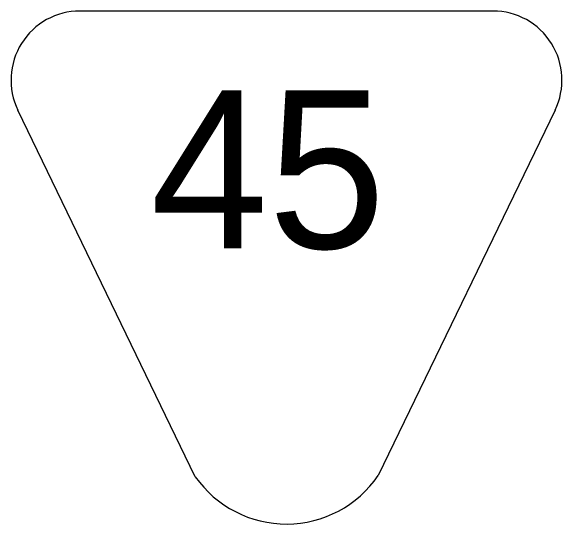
# Model space of a CAD drawing. Extents: x 1612280 to 1883141, y 560852 to 780851.
# Drawn here: x 1724248 to 1725722, y 705437 to 706809 of the extents above; entities that cross this region are included whole.
import ezdxf

# ---------------------------------------------------------------- set-up
doc = ezdxf.new("R2010")
doc.units = 0
doc.layers.add('DESIGN - ROW - Easement Linework and Patterning', color=7, linetype='Continuous')

msp = doc.modelspace()

# ---------------------------------------------------------------- linework, layer by layer
at = {"layer": 'DESIGN - ROW - Easement Linework and Patterning'}
for p, q in [((1725537.4, 706809.2), (1724433, 706809.2)), ((1725537.4, 706809.2), (1724433, 706809.2)), ((1724741.2, 705563.4), (1724266.7, 706543.9)), ((1724741.2, 705563.4), (1724266.7, 706543.9)), ((1725703.7, 706543.9), (1725230.7, 705566.3)), ((1725703.7, 706543.9), (1725230.7, 705566.3))]:
    msp.add_line(p, q, dxfattribs=at)
for centre, radius, start, end in [((1724433, 706624.4), 184.8, 90.0012, 205.8236), ((1724433, 706624.4), 184.8, 90.0012, 205.8236), ((1725537.4, 706624.4), 184.8, 334.1799, 90.0012), ((1725537.4, 706624.4), 184.8, 334.1799, 90.0012), ((1724984.9, 705734.9), 298.1, 215.1371, 325.5451), ((1724984.9, 705734.9), 298.1, 215.1371, 325.5451)]:
    msp.add_arc(centre, radius, start, end, dxfattribs=at)

# ---------------------------------------------------------------- texts
msp.add_text('45', height=422.41, rotation=0.0012, dxfattribs=at).set_placement((1724621.8, 706174.2))
msp.add_text('45', height=422.41, rotation=0.0012, dxfattribs=at).set_placement((1724621.8, 706174.2))

doc.saveas('drawing.dxf')
